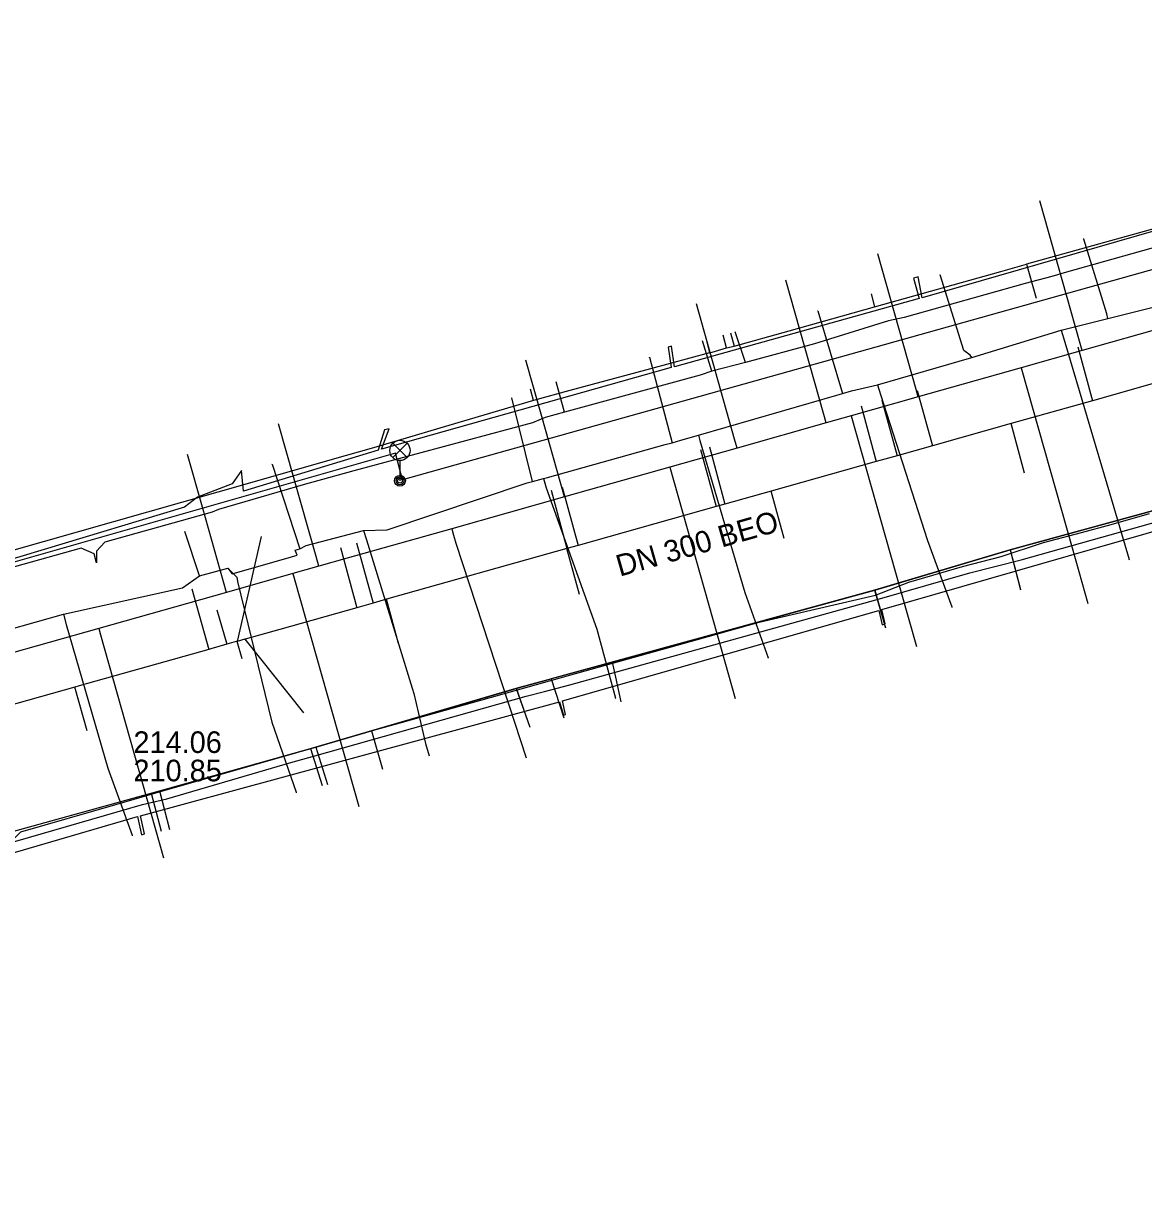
# Model space of a CAD drawing. Extents: x -595540 to -593988, y -1160850 to -1159202.
# Drawn here: x -595394.99 to -595353.49, y -1160197.66 to -1160154.53 of the extents above; entities that cross this region are included whole.
import ezdxf

# ---------------------------------------------------------------- set-up
doc = ezdxf.new("R2010")
doc.units = 0
for name, color, linetype in [('BVK-JEDNOTNA_popisy', 7, 'Continuous'), ('BVK-JEDNOTNA_trasa sítě', 7, 'Continuous'), ('BVK-VODOVOD_trasa sítě', 7, 'Continuous'), ('CETIN_kabel podzemní', 7, 'Continuous'), ('DESTOVA_trasa neprovozované sítě', 7, 'Continuous'), ('DSP-SDEL-VODAFONE_kabel', 7, 'Continuous'), ('EON-NN_kabel', 7, 'Continuous'), ('INNOGY-STL_trasa sítě', 7, 'Continuous'), ('JEDNOTNA_trasa neprovozované sítě', 7, 'Continuous'), ('QUANTCOM_kabel', 7, 'Continuous'), ('TSB_kabel VO', 7, 'Continuous'), ('TSB_lampy VO', 7, 'Continuous')]:
    doc.layers.add(name, color=color, linetype=linetype)

msp = doc.modelspace()

# ---------------------------------------------------------------- linework, layer by layer
at = {"layer": 'BVK-JEDNOTNA_popisy'}
msp.add_line((-595390.91, -1160181.685), (-595390.91, -1160181.685), dxfattribs=at)
at = {"layer": 'BVK-JEDNOTNA_trasa sítě'}
for points in [[(-595342.269, -1160164.824), (-595343.713, -1160165.23), (-595344.426, -1160165.431), (-595345.456, -1160165.721), (-595346.707, -1160166.073), (-595346.784, -1160166.094), (-595349.537, -1160166.869), (-595351.848, -1160167.519), (-595352.656, -1160167.746), (-595355.389, -1160168.515), (-595358.403, -1160169.363), (-595361.319, -1160170.183), (-595362.629, -1160170.552), (-595363.398, -1160170.768), (-595367.288, -1160171.862), (-595369.001, -1160172.344), (-595369.328, -1160172.436), (-595374.44, -1160173.874), (-595374.854, -1160173.991), (-595381.534, -1160175.87), (-595382.034, -1160176.011), (-595382.631, -1160176.179), (-595385.494, -1160176.984)], [(-595385.494, -1160176.984), (-595386.777, -1160177.345), (-595386.788, -1160177.348), (-595387.073, -1160177.429), (-595387.105, -1160177.438), (-595387.455, -1160177.536), (-595388.04, -1160177.701), (-595388.114, -1160177.722), (-595392.92, -1160179.075), (-595393.081, -1160179.12), (-595396.115, -1160179.974)]]:
    msp.add_lwpolyline(points, dxfattribs=at)
at = {"layer": 'BVK-VODOVOD_trasa sítě'}
for points in [[(-595355.778, -1160166.656), (-595355.85, -1160166.4), (-595357.345, -1160161.114)], [(-595361.844, -1160168.371), (-595361.921, -1160168.101), (-595363.341, -1160163.076)], [(-595365.248, -1160169.333), (-595365.336, -1160169.024), (-595366.743, -1160164.045)], [(-595368.551, -1160170.267), (-595368.643, -1160169.942), (-595370.06, -1160164.928)], [(-595351.575, -1160165.468), (-595355.778, -1160166.656), (-595358.031, -1160167.293), (-595361.844, -1160168.371), (-595364.325, -1160169.072), (-595365.248, -1160169.333), (-595368.551, -1160170.267), (-595371.042, -1160170.971), (-595374.948, -1160172.075), (-595379.121, -1160173.254), (-595382.991, -1160174.348), (-595384.044, -1160174.646), (-595385.006, -1160174.918), (-595387.462, -1160175.612), (-595392.192, -1160176.949), (-595395.88, -1160177.991), (-595398.105, -1160178.62), (-595401.95, -1160179.707), (-595407.451, -1160181.262), (-595407.58, -1160181.299), (-595411.947, -1160182.533), (-595425.562, -1160186.381), (-595426.314, -1160186.544)], [(-595374.948, -1160172.075), (-595375.788, -1160169.104), (-595376.38, -1160167.009)], [(-595358.031, -1160167.293), (-595356.122, -1160174.045), (-595355.562, -1160176.028)], [(-595364.325, -1160169.072), (-595362.498, -1160175.536), (-595361.91, -1160177.618)], [(-595384.044, -1160174.646), (-595384.147, -1160174.284), (-595385.536, -1160169.367)], [(-595387.462, -1160175.612), (-595388.354, -1160172.458), (-595388.904, -1160170.511)], [(-595371.042, -1160170.971), (-595369.139, -1160177.705), (-595368.62, -1160179.542)], [(-595379.121, -1160173.254), (-595379.053, -1160173.492), (-595378.971, -1160173.784), (-595377.005, -1160179.781), (-595376.364, -1160181.74)], [(-595385.006, -1160174.918), (-595384.935, -1160175.171), (-595382.568, -1160183.542)], [(-595392.192, -1160176.949), (-595392.125, -1160177.188), (-595389.792, -1160185.44)]]:
    msp.add_lwpolyline(points, dxfattribs=at)
at = {"layer": 'CETIN_kabel podzemní'}
for points in [[(-595351.25, -1160161.63), (-595357.83, -1160163.46)], [(-595363.46, -1160165.04), (-595358.79, -1160163.73)], [(-595358.79, -1160163.73), (-595357.83, -1160163.46)], [(-595357.83, -1160163.46), (-595357.48, -1160164.71)], [(-595363.59, -1160164.56), (-595363.46, -1160165.04)], [(-595366.62, -1160165.92), (-595363.46, -1160165.04)], [(-595369.7, -1160166.25), (-595369.57, -1160166.74)], [(-595368.94, -1160166.56), (-595369.07, -1160166.08)], [(-595368.8, -1160166), (-595368.66, -1160166.49)], [(-595368.66, -1160166.49), (-595366.62, -1160165.92)], [(-595369.57, -1160166.74), (-595371.76, -1160167.33)], [(-595369.57, -1160166.74), (-595369.48, -1160166.72), (-595368.94, -1160166.56)], [(-595368.94, -1160166.56), (-595368.66, -1160166.49)], [(-595371.76, -1160167.33), (-595374.75, -1160168.13), (-595376.09, -1160168.51)], [(-595376.09, -1160168.51), (-595376.21, -1160168.09)], [(-595376.09, -1160168.51), (-595379.226, -1160169.433)], [(-595379.226, -1160169.433), (-595381.143, -1160169.998), (-595382.1, -1160170.28), (-595383.546, -1160170.691), (-595386.525, -1160171.539)], [(-595386.525, -1160171.539), (-595396.87, -1160174.48)], [(-595351.09, -1160172.02), (-595358.44, -1160174.04)], [(-595358.44, -1160174.04), (-595363.46, -1160175.53)], [(-595358.44, -1160174.04), (-595358.05, -1160175.52)], [(-595363.46, -1160175.53), (-595375.44, -1160178.82)], [(-595363.46, -1160175.53), (-595363.06, -1160176.92)], [(-595376.73, -1160179.17), (-595375.44, -1160178.82)], [(-595375.44, -1160178.82), (-595374.97, -1160180.26)], [(-595382.09, -1160180.74), (-595376.73, -1160179.17)], [(-595376.73, -1160179.17), (-595376.23, -1160180.61)], [(-595384.15, -1160181.35), (-595382.09, -1160180.74)], [(-595382.09, -1160180.74), (-595381.69, -1160182.16)], [(-595389.95, -1160182.96), (-595384.15, -1160181.35)], [(-595384.15, -1160181.35), (-595383.72, -1160182.73)], [(-595396.38, -1160184.74), (-595389.95, -1160182.96)], [(-595389.95, -1160182.96), (-595389.58, -1160184.4)]]:
    msp.add_lwpolyline(points, dxfattribs=at)
at = {"layer": 'DESTOVA_trasa neprovozované sítě'}
for p, q in [((-595386.18, -1160173.54), (-595387.073, -1160177.429)), ((-595384.6, -1160180.08), (-595386.777, -1160177.345))]:
    msp.add_line(p, q, dxfattribs=at)
at = {"layer": 'DSP-SDEL-VODAFONE_kabel'}
for p, q in [((-595350.54, -1160162.12), (-595356.35, -1160163.75)), ((-595357.88, -1160164.17), (-595362.37, -1160165.43)), ((-595356.9, -1160163.91), (-595357.88, -1160164.17)), ((-595356.35, -1160163.75), (-595356.9, -1160163.91)), ((-595362.37, -1160165.43), (-595362.94, -1160165.56)), ((-595362.94, -1160165.56), (-595365.69, -1160166.41)), ((-595369.49, -1160167.42), (-595369.84, -1160166.29)), ((-595368.24, -1160167.1), (-595368.63, -1160165.96)), ((-595365.69, -1160166.41), (-595368.24, -1160167.1)), ((-595368.24, -1160167.1), (-595369.49, -1160167.42)), ((-595369.92, -1160167.57), (-595374.94, -1160168.94)), ((-595369.49, -1160167.42), (-595369.92, -1160167.57)), ((-595374.94, -1160168.94), (-595375.26, -1160167.82)), ((-595376.13, -1160169.33), (-595382.75, -1160171.11)), ((-595375.66, -1160169.14), (-595376.13, -1160169.33)), ((-595374.94, -1160168.94), (-595375.66, -1160169.14)), ((-595382.75, -1160171.11), (-595384.63, -1160171.63)), ((-595384.63, -1160171.63), (-595387.76, -1160172.54)), ((-595387.99, -1160172.64), (-595391.97, -1160173.75)), ((-595387.76, -1160172.54), (-595387.99, -1160172.64)), ((-595392.85, -1160173.98), (-595396.52, -1160175)), ((-595392.37, -1160174.18), (-595392.85, -1160173.98)), ((-595391.97, -1160173.75), (-595392.28, -1160174.09)), ((-595392.28, -1160174.09), (-595392.28, -1160174.52)), ((-595358.443, -1160174.042), (-595358.053, -1160175.507)), ((-595392.28, -1160174.52), (-595392.37, -1160174.18)), ((-595363.456, -1160175.53), (-595363.066, -1160176.894)), ((-595373.182, -1160178.198), (-595373.062, -1160178.754)), ((-595373.062, -1160178.754), (-595372.864, -1160179.667)), ((-595376.731, -1160179.165), (-595376.227, -1160180.607)), ((-595384.349, -1160181.395), (-595383.925, -1160182.77)), ((-595390.258, -1160183.053), (-595389.887, -1160184.458))]:
    msp.add_line(p, q, dxfattribs=at)
for points in [[(-595372.994, -1160178.146), (-595363.456, -1160175.53), (-595358.443, -1160174.042), (-595351.089, -1160172.023), (-595349.428, -1160171.593), (-595348.994, -1160171.146), (-595344.701, -1160169.85), (-595338.548, -1160168.128), (-595331.792, -1160166.363), (-595327.054, -1160165.02), (-595318.497, -1160162.556), (-595311.093, -1160160.525), (-595309.566, -1160161.079), (-595308.66, -1160161.748), (-595306.376, -1160169.513), (-595304.747, -1160175.575), (-595304.224, -1160177.077), (-595302.601, -1160183.681), (-595301.022, -1160189.087), (-595299.542, -1160194.104), (-595298.655, -1160197.662)], [(-595396.218, -1160185.095), (-595390.573, -1160183.469), (-595389.674, -1160183.259), (-595385.084, -1160181.919), (-595384.631, -1160181.794), (-595384.189, -1160181.671), (-595376.365, -1160179.457), (-595375.687, -1160179.286), (-595374.746, -1160179.033), (-595363.187, -1160175.823), (-595359.93, -1160174.886), (-595358.031, -1160174.403), (-595350.648, -1160172.328)], [(-595396.218, -1160185.095), (-595390.573, -1160183.469), (-595389.674, -1160183.259), (-595385.084, -1160181.919), (-595384.631, -1160181.794), (-595384.189, -1160181.671), (-595376.365, -1160179.457), (-595375.687, -1160179.286), (-595374.746, -1160179.033), (-595363.187, -1160175.823), (-595359.93, -1160174.886), (-595358.031, -1160174.403), (-595350.648, -1160172.328)], [(-595401.94, -1160186.334), (-595401.495, -1160186.218), (-595396.596, -1160184.804), (-595390.258, -1160183.053), (-595384.349, -1160181.395), (-595376.731, -1160179.165), (-595373.182, -1160178.198), (-595372.994, -1160178.146)]]:
    msp.add_lwpolyline(points, dxfattribs=at)
at = {"layer": 'EON-NN_kabel'}
for points in [[(-595345.927, -1160160.16), (-595361.694, -1160164.698), (-595361.842, -1160163.924), (-595362.018, -1160163.972), (-595361.81, -1160164.73), (-595370.875, -1160167.257), (-595370.985, -1160166.489), (-595371.105, -1160166.527), (-595370.992, -1160167.283), (-595381.726, -1160170.309), (-595381.437, -1160169.557), (-595381.612, -1160169.595), (-595381.841, -1160170.344), (-595386.836, -1160171.862), (-595386.911, -1160171.102), (-595387.251, -1160171.595), (-595388.535, -1160172.085), (-595389.014, -1160172.453), (-595399.674, -1160175.671)], [(-595396.892, -1160185.707), (-595390.759, -1160183.919), (-595390.617, -1160184.591), (-595390.498, -1160184.554), (-595390.644, -1160183.885), (-595375.133, -1160179.672), (-595374.983, -1160180.156), (-595374.911, -1160180.132), (-595375.019, -1160179.635), (-595363.303, -1160176.279), (-595363.181, -1160176.81), (-595363.069, -1160176.777), (-595363.189, -1160176.242), (-595344.509, -1160170.879)]]:
    msp.add_lwpolyline(points, dxfattribs=at)
at = {"layer": 'INNOGY-STL_trasa sítě'}
for points in [[(-595354.817, -1160165.469), (-595354.86, -1160165.293), (-595355.715, -1160162.532), (-595355.729, -1160162.533)], [(-595395.598, -1160177.015), (-595393.496, -1160176.421), (-595389.092, -1160175.439), (-595388.461, -1160174.997), (-595387.41, -1160174.716), (-595387.26, -1160174.93), (-595385.062, -1160174.301), (-595384.85, -1160174.24), (-595384.917, -1160174.048), (-595384.746, -1160174.002), (-595384.515, -1160173.879), (-595382.393, -1160173.316), (-595381.519, -1160173.301), (-595376.323, -1160171.561), (-595376.131, -1160171.505), (-595375.722, -1160171.392), (-595375.575, -1160171.352), (-595371.211, -1160170.14), (-595370.958, -1160170.07), (-595370.64, -1160169.978), (-595369.984, -1160169.793), (-595364.86, -1160168.306), (-595364.653, -1160168.246), (-595364.317, -1160168.149), (-595363.354, -1160167.922), (-595359.863, -1160166.917), (-595356.548, -1160165.903), (-595354.817, -1160165.469), (-595348.791, -1160163.96)], [(-595359.863, -1160166.917), (-595359.918, -1160166.825), (-595360.151, -1160166.66), (-595361.03, -1160163.851), (-595361.04, -1160163.861)], [(-595365.571, -1160165.187), (-595365.56, -1160165.179), (-595364.653, -1160168.246)], [(-595356.548, -1160165.903), (-595356.416, -1160166.35), (-595354.765, -1160171.928), (-595354.036, -1160174.393), (-595354.042, -1160174.412)], [(-595371.801, -1160166.909), (-595371.791, -1160166.899), (-595370.958, -1160170.07)], [(-595363.354, -1160167.922), (-595363.246, -1160168.279), (-595361.503, -1160173.691), (-595360.593, -1160176.151), (-595360.6, -1160176.172)], [(-595376.131, -1160171.505), (-595376.9, -1160168.41), (-595376.91, -1160168.42)], [(-595369.984, -1160169.793), (-595369.931, -1160169.993), (-595368.264, -1160175.615), (-595367.407, -1160178.031), (-595367.414, -1160178.054)], [(-595385.783, -1160170.879), (-595385.773, -1160170.869), (-595384.746, -1160174.002)], [(-595375.722, -1160171.392), (-595375.623, -1160171.739), (-595373.752, -1160176.978), (-595373.059, -1160179.528), (-595373.067, -1160179.557)], [(-595388.461, -1160174.997), (-595389.013, -1160173.352)], [(-595382.393, -1160173.316), (-595382.276, -1160173.661), (-595380.59, -1160179.164), (-595380.531, -1160179.355)], [(-595387.41, -1160174.716), (-595387.083, -1160175.047), (-595387.058, -1160175.214), (-595385.782, -1160180.415), (-595384.881, -1160183.016), (-595384.886, -1160183.038)], [(-595393.496, -1160176.421), (-595393.401, -1160176.802), (-595391.86, -1160182.119), (-595390.956, -1160184.607), (-595390.957, -1160184.635)], [(-595380.531, -1160179.355), (-595380.099, -1160181.213), (-595379.962, -1160181.666)]]:
    msp.add_lwpolyline(points, dxfattribs=at)
at = {"layer": 'JEDNOTNA_trasa neprovozované sítě'}
for p, q in [((-595355.934, -1160166.515), (-595355.389, -1160168.515)), ((-595361.879, -1160168.133), (-595361.319, -1160170.183)), ((-595363.963, -1160168.7), (-595363.398, -1160170.768)), ((-595363.191, -1160168.49), (-595362.629, -1160170.552)), ((-595357.905, -1160171.197), (-595358.403, -1160169.363)), ((-595369.906, -1160170.317), (-595369.328, -1160172.436)), ((-595369.578, -1160170.228), (-595369.001, -1160172.344)), ((-595375.445, -1160171.825), (-595374.854, -1160173.991)), ((-595375.03, -1160171.712), (-595374.44, -1160173.874)), ((-595366.811, -1160173.621), (-595367.288, -1160171.862)), ((-595383.241, -1160173.946), (-595382.631, -1160176.179)), ((-595382.643, -1160173.783), (-595382.034, -1160176.011)), ((-595374.395, -1160175.685), (-595374.854, -1160173.991)), ((-595388.75, -1160175.478), (-595388.114, -1160177.722)), ((-595381.091, -1160177.507), (-595381.534, -1160175.87)), ((-595387.821, -1160176.265), (-595387.455, -1160177.536)), ((-595386.883, -1160178.076), (-595387.073, -1160177.429)), ((-595392.622, -1160180.736), (-595393.081, -1160179.12))]:
    msp.add_line(p, q, dxfattribs=at)
at = {"layer": 'QUANTCOM_kabel'}
msp.add_lwpolyline([(-595406.73, -1160188.1), (-595404.48, -1160187.46), (-595400.01, -1160186.23), (-595397.77, -1160185.59), (-595395.57, -1160184.96), (-595395.08, -1160184.48), (-595391.56, -1160183.47), (-595389.52, -1160182.88), (-595385.07, -1160181.6), (-595382.33, -1160180.8), (-595381.03, -1160180.45), (-595379.37, -1160179.98), (-595378.04, -1160179.61), (-595374.71, -1160178.67), (-595370.02, -1160177.36), (-595367.73, -1160176.72), (-595363.43, -1160175.71), (-595362.19, -1160175.23), (-595360.21, -1160174.65), (-595358.77, -1160174.28), (-595357.21, -1160173.76), (-595355.8, -1160173.4), (-595354.7, -1160173.1), (-595353.28, -1160172.69)], dxfattribs=at)
at = {"layer": 'TSB_kabel VO'}
msp.add_lwpolyline([(-595321.17, -1160154.69), (-595321.252, -1160154.535), (-595322.329, -1160154.827), (-595351.7, -1160163.25), (-595380.95, -1160171.45), (-595381.21, -1160170.46), (-595413.45, -1160179.67), (-595413.13, -1160180.56), (-595423.84, -1160183.75), (-595426.19, -1160184.17), (-595428.16, -1160180.61), (-595429.24, -1160179.51)], dxfattribs=at)
at = {"layer": 'TSB_lampy VO'}
for p, q in [((-595381.305, -1160170.62), (-595380.775, -1160170.09)), ((-595381.305, -1160170.09), (-595380.775, -1160170.62)), ((-595381.305, -1160170.62), (-595380.775, -1160170.09)), ((-595381.305, -1160170.09), (-595380.775, -1160170.62)), ((-595381.04, -1160170.73), (-595381.04, -1160171.48)), ((-595381.04, -1160170.73), (-595381.04, -1160171.48))]:
    msp.add_line(p, q, dxfattribs=at)
for centre, radius in [((-595381.04, -1160170.355), 0.375), ((-595381.04, -1160170.355), 0.375), ((-595381.04, -1160171.48), 0.2), ((-595381.04, -1160171.48), 0.2), ((-595381.04, -1160171.48), 0.145), ((-595381.04, -1160171.48), 0.145), ((-595381.04, -1160171.48), 0.0876), ((-595381.04, -1160171.48), 0.0876)]:
    msp.add_circle(centre, radius, dxfattribs=at)

# ---------------------------------------------------------------- texts
at = {"layer": 'BVK-JEDNOTNA_popisy'}
msp.add_text('DN 300 BEO', height=0.8, rotation=15.9362, dxfattribs=at).set_placement((-595372.899, -1160175.035))
for s, p in [('214.06', (-595390.91, -1160181.56)), ('210.85', (-595390.91, -1160182.61))]:
    msp.add_text(s, height=0.8, dxfattribs=at).set_placement(p)

doc.saveas('drawing.dxf')
